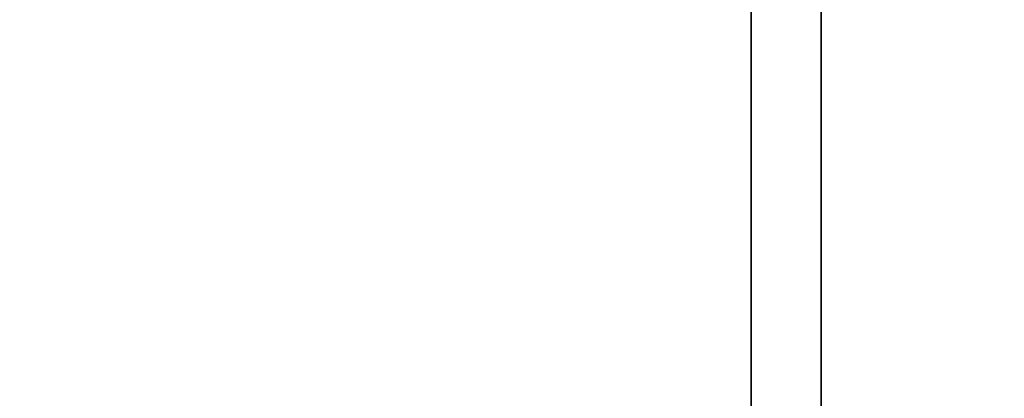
# Model space of a CAD drawing. Header units: millimetres. Extents: x -587 to 3688, y -115 to 120.
# Tile 819 of 960: x 3482 to 3503, y 17 to 25. Entities that reach past the tile are written whole.
import ezdxf

# ---------------------------------------------------------------- set-up
doc = ezdxf.new("R2010")
doc.units = ezdxf.units.MM
doc.layers.add('151', color=7, linetype='Continuous', true_color=0xffffff)

# ---------------------------------------------------------------- blocks, each defined once
blk = doc.blocks.new('UG_SURFACE_003')
at = {"layer": '151', "color": 252, "linetype": 'Continuous', "lineweight": 35}
for points in [[(3687.5, -40, 2198), (3687.5, 110, 2198), (2312.5, 110, 2198), (2312.5, -40, 2198)], [(2462.5, -40, 2048), (2462.5, 110, 2048), (3537.5, 110, 2048), (3537.5, -40, 2048)]]:
    blk.add_3dface(points, dxfattribs=at)
blk = doc.blocks.new('UG_SURFACE_093')
at = {"layer": '151', "color": 252, "linetype": 'Continuous', "lineweight": 35}
for points in [[(2501, 7.25, 2007.5), (3499, 7.25, 2007.5), (3499, 116.92, 2007.5), (2501, 116.92, 2007.5)], [(2502.5, 7.25, 2006), (2502.5, 116.92, 2006), (3497.5, 116.92, 2006), (3497.5, 7.25, 2006)], [(3499, 116.92, 2007.5), (3499, 7.25, 2007.5), (3497.5, 7.25, 2006), (3497.5, 116.92, 2006)]]:
    blk.add_3dface(points, dxfattribs=at)
blk = doc.blocks.new('UG_SURFACE_094')
at = {"layer": '151', "color": 252, "linetype": 'Continuous', "lineweight": 35}
for points in [[(3497.5, 7.25, 2006), (3497.5, 116.92, 2006), (3497.5, 116.92, -7), (3497.5, 7.25, -7)], [(3499, 116.92, -7), (3499, 7.25, -7), (3497.5, 7.25, -7), (3497.5, 116.92, -7)], [(3497.5, 116.92, 2006), (3497.5, 7.25, 2006), (3499, 7.25, 2007.5), (3499, 116.92, 2007.5)], [(3499, 7.25, 2007.5), (3499, 7.25, -7), (3499, 116.92, -7), (3499, 116.92, 2007.5)]]:
    blk.add_3dface(points, dxfattribs=at)

msp = doc.modelspace()

# ---------------------------------------------------------------- linework, layer by layer
at = {"layer": '151', "color": 252, "linetype": 'Continuous', "lineweight": -3, "true_color": 0x939598}
for p, q in [((3497.5, 7.25, 2006), (3497.5, 116.92, 2006)), ((3497.5, 7.25, 2006), (3497.5, 116.92, 2006)), ((3497.5, 7.25, -7), (3497.5, 116.92, -7)), ((3499, 7.25, 2007.5), (3499, 116.92, 2007.5)), ((3499, 7.25, -7), (3499, 116.92, -7)), ((3499, 7.25, 2007.5), (3499, 116.92, 2007.5))]:
    msp.add_line(p, q, dxfattribs=at)

# ---------------------------------------------------------------- block references
for name in ['UG_SURFACE_093', 'UG_SURFACE_094', 'UG_SURFACE_003']:
    msp.add_blockref(name, (0, 0), dxfattribs=at)

doc.saveas('drawing.dxf')
